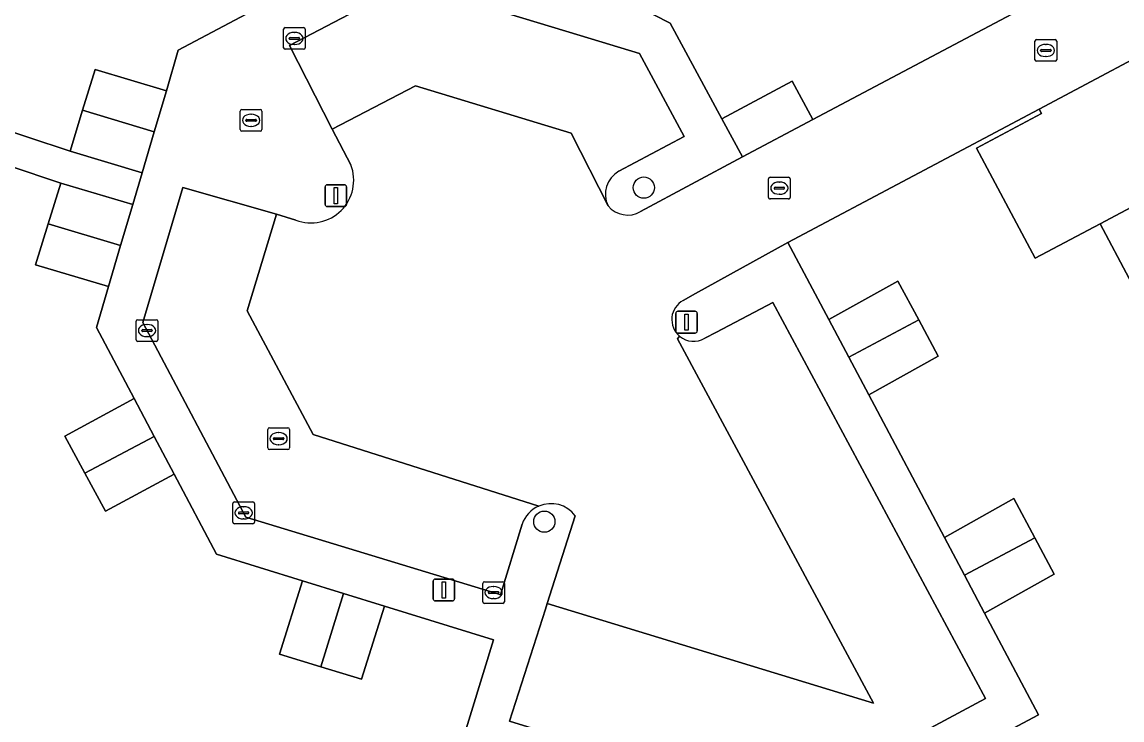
# Model space of a CAD drawing. Extents: x 160304 to 160955, y 383684 to 384161.
# Drawn here: x 160632.9 to 160683.6, y 383830.6 to 383862.8 of the extents above; entities that cross this region are included whole.
import ezdxf

# ---------------------------------------------------------------- set-up
doc = ezdxf.new("R2010")
doc.units = 0
for name, color, linetype in [('IMGEO_Boom', 7, 'Continuous'), ('IMGEO_Erf', 7, 'Continuous'), ('IMGEO_Kolk', 7, 'Continuous'), ('IMGEO_Lichtmast', 7, 'Continuous'), ('IMGEO_Pand', 7, 'Continuous'), ('IMGEO_Parkeervlak_open', 7, 'Continuous'), ('IMGEO_Rijbaan_lokaal_open', 7, 'Continuous'), ('IMGEO_Rioolput', 7, 'Continuous'), ('IMGEO_Voetpad_open', 7, 'Continuous')]:
    doc.layers.add(name, color=color, linetype=linetype)

msp = doc.modelspace()

# ---------------------------------------------------------------- linework, layer by layer
at = {"layer": 'IMGEO_Boom'}
for centre in [(160661.512, 383855.124), (160656.926, 383839.727)]:
    msp.add_circle(centre, 0.489, dxfattribs=at)
at = {"layer": 'IMGEO_Erf'}
for points in [[(160661.192, 383863.479), (160662.724, 383862.698), (160665.106, 383858.297), (160668.35, 383860.032), (160669.297, 383858.262), (160685.008, 383866.594)], [(160627.249, 383859.386), (160635.069, 383856.802), (160635.644, 383858.686), (160636.219, 383860.57), (160639.506, 383859.586), (160640.057, 383861.451), (160643.442, 383863.255)], [(160685.222, 383848.423), (160682.541, 383853.456), (160679.547, 383851.868), (160676.845, 383856.942), (160679.836, 383858.535), (160679.729, 383858.737), (160668.151, 383852.596), (160670.036, 383849.043), (160673.216, 383850.817), (160674.186, 383849.023), (160675.085, 383847.361), (160671.878, 383845.572), (160675.364, 383839.006), (160678.564, 383840.791), (160679.531, 383838.979), (160680.423, 383837.307), (160677.215, 383835.517), (160679.704, 383830.827), (160677.836, 383829.832)], [(160630.04, 383809.657), (160645.643, 383804.913), (160653.036, 383829.224), (160654.59, 383834.285), (160649.562, 383835.841), (160648.5, 383832.466), (160646.621, 383833.04), (160644.721, 383833.621), (160645.787, 383837.008), (160641.818, 383838.236), (160639.864, 383841.919), (160636.708, 383840.209), (160635.753, 383841.969), (160634.828, 383843.676), (160638.017, 383845.404), (160636.28, 383848.678), (160636.837, 383850.561), (160633.474, 383851.564), (160634.058, 383853.448), (160634.642, 383855.331), (160629.872, 383856.923)]]:
    msp.add_lwpolyline(points, dxfattribs=at)
at = {"layer": 'IMGEO_Kolk'}
for p, q in [((160644.981, 383862.498), (160645.833, 383862.498)), ((160644.906, 383861.572), (160644.906, 383862.424)), ((160645.165, 383861.992), (160645.165, 383862.004)), ((160645.603, 383861.955), (160645.205, 383861.955)), ((160645.208, 383862.041), (160645.606, 383862.041)), ((160645.394, 383862.278), (160645.419, 383862.278)), ((160645.649, 383862.004), (160645.649, 383861.992)), ((160645.907, 383862.424), (160645.907, 383861.572)), ((160645.833, 383861.498), (160644.981, 383861.498)), ((160645.417, 383861.718), (160645.392, 383861.718)), ((160679.541, 383861.019), (160679.541, 383861.871)), ((160679.616, 383861.945), (160680.468, 383861.945)), ((160679.8, 383861.439), (160679.8, 383861.451)), ((160679.843, 383861.488), (160680.241, 383861.488)), ((160680.029, 383861.725), (160680.054, 383861.725)), ((160680.284, 383861.451), (160680.284, 383861.439)), ((160680.542, 383861.871), (160680.542, 383861.019)), ((160680.468, 383860.945), (160679.616, 383860.945)), ((160680.238, 383861.402), (160679.84, 383861.402)), ((160680.052, 383861.165), (160680.027, 383861.165)), ((160642.913, 383857.8), (160642.913, 383858.652)), ((160642.988, 383858.726), (160643.84, 383858.726)), ((160643.401, 383858.506), (160643.426, 383858.506)), ((160643.914, 383858.652), (160643.914, 383857.8)), ((160643.172, 383858.22), (160643.172, 383858.232)), ((160643.61, 383858.183), (160643.212, 383858.183)), ((160643.215, 383858.269), (160643.613, 383858.269)), ((160643.424, 383857.946), (160643.399, 383857.946)), ((160643.656, 383858.232), (160643.656, 383858.22)), ((160643.84, 383857.726), (160642.988, 383857.726)), ((160667.259, 383854.673), (160667.259, 383855.525)), ((160667.334, 383855.599), (160668.186, 383855.599)), ((160667.747, 383855.379), (160667.772, 383855.379)), ((160668.26, 383855.525), (160668.26, 383854.673)), ((160667.518, 383855.093), (160667.518, 383855.105)), ((160667.956, 383855.056), (160667.558, 383855.056)), ((160667.561, 383855.142), (160667.959, 383855.142)), ((160668.002, 383855.105), (160668.002, 383855.093)), ((160668.186, 383854.599), (160667.334, 383854.599)), ((160667.77, 383854.819), (160667.745, 383854.819)), ((160638.115, 383848.11), (160638.115, 383848.962)), ((160638.19, 383849.036), (160639.042, 383849.036)), ((160638.603, 383848.816), (160638.628, 383848.816)), ((160639.116, 383848.962), (160639.116, 383848.11)), ((160638.374, 383848.53), (160638.374, 383848.542)), ((160638.812, 383848.493), (160638.414, 383848.493)), ((160638.417, 383848.579), (160638.815, 383848.579)), ((160638.858, 383848.542), (160638.858, 383848.53)), ((160639.042, 383848.036), (160638.19, 383848.036)), ((160638.626, 383848.256), (160638.601, 383848.256)), ((160642.568, 383839.71), (160642.568, 383840.562)), ((160642.643, 383840.636), (160643.495, 383840.636)), ((160642.87, 383840.179), (160643.268, 383840.179)), ((160643.056, 383840.416), (160643.081, 383840.416)), ((160643.569, 383840.562), (160643.569, 383839.71)), ((160642.827, 383840.13), (160642.827, 383840.142)), ((160643.265, 383840.093), (160642.867, 383840.093)), ((160643.079, 383839.856), (160643.054, 383839.856)), ((160643.311, 383840.142), (160643.311, 383840.13)), ((160643.495, 383839.636), (160642.643, 383839.636)), ((160654.088, 383836.035), (160654.088, 383836.887)), ((160654.163, 383836.961), (160655.015, 383836.961)), ((160654.576, 383836.741), (160654.601, 383836.741)), ((160655.089, 383836.887), (160655.089, 383836.035)), ((160654.347, 383836.455), (160654.347, 383836.467)), ((160654.785, 383836.418), (160654.387, 383836.418)), ((160654.39, 383836.504), (160654.788, 383836.504)), ((160654.599, 383836.181), (160654.574, 383836.181)), ((160654.831, 383836.467), (160654.831, 383836.455)), ((160655.015, 383835.961), (160654.163, 383835.961))]:
    msp.add_line(p, q, dxfattribs=at)
for points in [[(160644.981, 383862.498), (160645.833, 383862.498)], [(160644.906, 383861.572), (160644.906, 383862.424)], [(160645.907, 383862.424), (160645.907, 383861.572)], [(160645.833, 383861.498), (160644.981, 383861.498)], [(160679.541, 383861.019), (160679.541, 383861.871)], [(160679.616, 383861.945), (160680.468, 383861.945)], [(160680.542, 383861.871), (160680.542, 383861.019)], [(160680.468, 383860.945), (160679.616, 383860.945)], [(160642.913, 383857.8), (160642.913, 383858.652)], [(160642.988, 383858.726), (160643.84, 383858.726)], [(160643.914, 383858.652), (160643.914, 383857.8)], [(160643.84, 383857.726), (160642.988, 383857.726)], [(160667.259, 383854.673), (160667.259, 383855.525)], [(160667.334, 383855.599), (160668.186, 383855.599)], [(160668.26, 383855.525), (160668.26, 383854.673)], [(160668.186, 383854.599), (160667.334, 383854.599)], [(160638.115, 383848.11), (160638.115, 383848.962)], [(160638.19, 383849.036), (160639.042, 383849.036)], [(160639.116, 383848.962), (160639.116, 383848.11)], [(160639.042, 383848.036), (160638.19, 383848.036)], [(160642.568, 383839.71), (160642.568, 383840.562)], [(160642.643, 383840.636), (160643.495, 383840.636)], [(160643.569, 383840.562), (160643.569, 383839.71)], [(160643.495, 383839.636), (160642.643, 383839.636)], [(160654.088, 383836.035), (160654.088, 383836.887)], [(160654.163, 383836.961), (160655.015, 383836.961)], [(160655.089, 383836.887), (160655.089, 383836.035)], [(160655.015, 383835.961), (160654.163, 383835.961)]]:
    msp.add_lwpolyline(points, dxfattribs=at)
for centre, radius, start, end in [((160644.983, 383862.422), 0.0765, 91.552, 178.448), ((160644.983, 383862.422), 0.0765, 91.552, 178.448), ((160645.831, 383862.422), 0.0765, 1.552, 88.448), ((160645.831, 383862.422), 0.0765, 1.552, 88.448), ((160645.205, 383862.001), 0.0403, 85.8775, 175.7526), ((160645.202, 383861.991), 0.0366, 178.938, 274.7102), ((160645.606, 383861.998), 0.043, 264.8664, 352.4533), ((160645.61, 383862.003), 0.0386, 1.7309, 96.639), ((160644.983, 383861.574), 0.0765, 181.552, 268.448), ((160644.983, 383861.574), 0.0765, 181.552, 268.448), ((160645.831, 383861.574), 0.0765, 271.552, 358.448), ((160645.831, 383861.574), 0.0765, 271.552, 358.448), ((160679.618, 383861.869), 0.0765, 91.552, 178.448), ((160679.618, 383861.869), 0.0765, 91.552, 178.448), ((160679.84, 383861.448), 0.0403, 85.8775, 175.7526), ((160680.245, 383861.45), 0.0386, 1.7309, 96.639), ((160680.466, 383861.869), 0.0765, 1.552, 88.448), ((160680.466, 383861.869), 0.0765, 1.552, 88.448), ((160679.618, 383861.021), 0.0765, 181.552, 268.448), ((160679.618, 383861.021), 0.0765, 181.552, 268.448), ((160679.837, 383861.438), 0.0366, 178.938, 274.7102), ((160680.241, 383861.445), 0.043, 264.8664, 352.4533), ((160680.466, 383861.021), 0.0765, 271.552, 358.448), ((160680.466, 383861.021), 0.0765, 271.552, 358.448), ((160642.99, 383858.65), 0.0765, 91.552, 178.448), ((160642.99, 383858.65), 0.0765, 91.552, 178.448), ((160643.838, 383858.65), 0.0765, 1.552, 88.448), ((160643.838, 383858.65), 0.0765, 1.552, 88.448), ((160643.212, 383858.229), 0.0403, 85.8775, 175.7526), ((160643.209, 383858.219), 0.0366, 178.938, 274.7102), ((160643.613, 383858.226), 0.043, 264.8664, 352.4533), ((160643.617, 383858.231), 0.0386, 1.7309, 96.639), ((160642.99, 383857.802), 0.0765, 181.552, 268.448), ((160642.99, 383857.802), 0.0765, 181.552, 268.448), ((160643.838, 383857.802), 0.0765, 271.552, 358.448), ((160643.838, 383857.802), 0.0765, 271.552, 358.448), ((160667.336, 383855.523), 0.0765, 91.552, 178.448), ((160667.336, 383855.523), 0.0765, 91.552, 178.448), ((160668.184, 383855.523), 0.0765, 1.552, 88.448), ((160668.184, 383855.523), 0.0765, 1.552, 88.448), ((160667.558, 383855.102), 0.0403, 85.8775, 175.7526), ((160667.555, 383855.092), 0.0366, 178.938, 274.7102), ((160667.959, 383855.099), 0.043, 264.8664, 352.4533), ((160667.963, 383855.104), 0.0386, 1.7309, 96.639), ((160667.336, 383854.675), 0.0765, 181.552, 268.448), ((160667.336, 383854.675), 0.0765, 181.552, 268.448), ((160668.184, 383854.675), 0.0765, 271.552, 358.448), ((160668.184, 383854.675), 0.0765, 271.552, 358.448), ((160638.192, 383848.96), 0.0765, 91.552, 178.448), ((160638.192, 383848.96), 0.0765, 91.552, 178.448), ((160639.04, 383848.96), 0.0765, 1.552, 88.448), ((160639.04, 383848.96), 0.0765, 1.552, 88.448), ((160638.414, 383848.539), 0.0403, 85.8775, 175.7526), ((160638.411, 383848.529), 0.0366, 178.938, 274.7102), ((160638.815, 383848.536), 0.043, 264.8664, 352.4533), ((160638.819, 383848.541), 0.0386, 1.7309, 96.639), ((160638.192, 383848.112), 0.0765, 181.552, 268.448), ((160638.192, 383848.112), 0.0765, 181.552, 268.448), ((160639.04, 383848.112), 0.0765, 271.552, 358.448), ((160639.04, 383848.112), 0.0765, 271.552, 358.448), ((160642.645, 383840.56), 0.0765, 91.552, 178.448), ((160642.645, 383840.56), 0.0765, 91.552, 178.448), ((160642.867, 383840.139), 0.0403, 85.8775, 175.7526), ((160643.272, 383840.141), 0.0386, 1.7309, 96.639), ((160643.493, 383840.56), 0.0765, 1.552, 88.448), ((160643.493, 383840.56), 0.0765, 1.552, 88.448), ((160642.645, 383839.712), 0.0765, 181.552, 268.448), ((160642.645, 383839.712), 0.0765, 181.552, 268.448), ((160642.864, 383840.129), 0.0366, 178.938, 274.7102), ((160643.268, 383840.136), 0.043, 264.8664, 352.4533), ((160643.493, 383839.712), 0.0765, 271.552, 358.448), ((160643.493, 383839.712), 0.0765, 271.552, 358.448), ((160654.165, 383836.885), 0.0765, 91.552, 178.448), ((160654.165, 383836.885), 0.0765, 91.552, 178.448), ((160655.013, 383836.885), 0.0765, 1.552, 88.448), ((160655.013, 383836.885), 0.0765, 1.552, 88.448), ((160654.387, 383836.464), 0.0403, 85.8775, 175.7526), ((160654.384, 383836.454), 0.0366, 178.938, 274.7102), ((160654.788, 383836.461), 0.043, 264.8664, 352.4533), ((160654.792, 383836.466), 0.0386, 1.7309, 96.639), ((160654.165, 383836.037), 0.0765, 181.552, 268.448), ((160654.165, 383836.037), 0.0765, 181.552, 268.448), ((160655.013, 383836.037), 0.0765, 271.552, 358.448), ((160655.013, 383836.037), 0.0765, 271.552, 358.448)]:
    msp.add_arc(centre, radius, start, end, dxfattribs=at)
for centre, major_axis, ratio, start_param, end_param in [((160645.393, 383861.998), (-0.387, 0.002), 0.722429, 4.712389, 7.853982), ((160645.418, 383861.998), (-0.39, 0.002), 0.717154, 1.570796, 4.712389), ((160680.028, 383861.445), (-0.387, 0.002), 0.722429, 4.712389, 7.853982), ((160680.053, 383861.445), (-0.39, 0.002), 0.717154, 1.570796, 4.712389), ((160643.4, 383858.226), (-0.387, 0.002), 0.722429, 4.712389, 7.853982), ((160643.425, 383858.226), (-0.39, 0.002), 0.717154, 1.570796, 4.712389), ((160667.746, 383855.099), (-0.387, 0.002), 0.722429, 4.712389, 7.853982), ((160667.771, 383855.099), (-0.39, 0.002), 0.717154, 1.570796, 4.712389), ((160638.602, 383848.536), (-0.387, 0.002), 0.722429, 4.712389, 7.853982), ((160638.627, 383848.536), (-0.39, 0.002), 0.717154, 1.570796, 4.712389), ((160643.055, 383840.136), (-0.387, 0.002), 0.722429, 4.712389, 7.853982), ((160643.08, 383840.136), (-0.39, 0.002), 0.717154, 1.570796, 4.712389), ((160654.575, 383836.461), (-0.387, 0.002), 0.722429, 4.712389, 7.853982), ((160654.6, 383836.461), (-0.39, 0.002), 0.717154, 1.570796, 4.712389)]:
    msp.add_ellipse(centre, major_axis=major_axis, ratio=ratio, start_param=start_param, end_param=end_param, dxfattribs=at)
at = {"layer": 'IMGEO_Lichtmast'}
for p, q in [((160646.823, 383854.353), (160646.823, 383855.153)), ((160646.823, 383855.153), (160646.823, 383854.353)), ((160646.923, 383855.253), (160647.713, 383855.253)), ((160647.713, 383855.253), (160646.923, 383855.253)), ((160647.813, 383855.153), (160647.813, 383854.353)), ((160647.813, 383854.353), (160647.813, 383855.153)), ((160647.713, 383854.253), (160646.923, 383854.253)), ((160646.923, 383854.253), (160647.713, 383854.253)), ((160662.987, 383848.523), (160662.987, 383849.323)), ((160662.987, 383849.323), (160662.987, 383848.523)), ((160663.087, 383849.423), (160663.877, 383849.423)), ((160663.877, 383849.423), (160663.087, 383849.423)), ((160663.977, 383849.323), (160663.977, 383848.523)), ((160663.977, 383848.523), (160663.977, 383849.323)), ((160663.877, 383848.423), (160663.087, 383848.423)), ((160663.087, 383848.423), (160663.877, 383848.423)), ((160651.802, 383836.18), (160651.802, 383836.98)), ((160651.802, 383836.98), (160651.802, 383836.18)), ((160651.902, 383837.08), (160652.692, 383837.08)), ((160652.692, 383837.08), (160651.902, 383837.08)), ((160652.792, 383836.98), (160652.792, 383836.18)), ((160652.792, 383836.18), (160652.792, 383836.98)), ((160652.692, 383836.08), (160651.902, 383836.08)), ((160651.902, 383836.08), (160652.692, 383836.08))]:
    msp.add_line(p, q, dxfattribs=at)
for points in [[(160647.243, 383855.128), (160647.393, 383855.128), (160647.393, 383854.378), (160647.243, 383854.378), (160647.243, 383855.128)], [(160663.407, 383849.298), (160663.557, 383849.298), (160663.557, 383848.548), (160663.407, 383848.548), (160663.407, 383849.298)], [(160652.222, 383836.955), (160652.372, 383836.955), (160652.372, 383836.205), (160652.222, 383836.205), (160652.222, 383836.955)]]:
    msp.add_lwpolyline(points, dxfattribs=at)
for centre, start, end in [((160646.923, 383855.153), 90, 180), ((160646.923, 383855.153), 90, 180), ((160647.713, 383855.153), 0, 90), ((160647.713, 383855.153), 360, 90), ((160646.923, 383854.353), 180, 270), ((160646.923, 383854.353), 180, 270), ((160647.713, 383854.353), 270, 0), ((160647.713, 383854.353), 270, 0), ((160663.087, 383849.323), 90, 180), ((160663.087, 383849.323), 90, 180), ((160663.877, 383849.323), 0, 90), ((160663.877, 383849.323), 360, 90), ((160663.087, 383848.523), 180, 270), ((160663.087, 383848.523), 180, 270), ((160663.877, 383848.523), 270, 0), ((160663.877, 383848.523), 270, 0), ((160651.902, 383836.98), 90, 180), ((160651.902, 383836.98), 90, 180), ((160652.692, 383836.98), 0, 90), ((160652.692, 383836.98), 360, 90), ((160651.902, 383836.18), 180, 270), ((160651.902, 383836.18), 180, 270), ((160652.692, 383836.18), 270, 0), ((160652.692, 383836.18), 270, 0)]:
    msp.add_arc(centre, 0.1, start, end, dxfattribs=at)
at = {"layer": 'IMGEO_Pand'}
for points in [[(160686.663, 383862.43), (160679.729, 383858.737), (160679.836, 383858.535), (160676.845, 383856.942), (160679.547, 383851.868), (160682.541, 383853.456), (160689.481, 383857.138)], [(160635.644, 383858.686), (160638.947, 383857.698), (160639.506, 383859.586), (160636.219, 383860.57)], [(160666.055, 383856.543), (160669.297, 383858.262), (160668.35, 383860.032), (160665.106, 383858.297)], [(160635.644, 383858.686), (160635.069, 383856.802), (160638.388, 383855.809), (160638.947, 383857.698)], [(160689.481, 383857.138), (160682.541, 383853.456), (160685.222, 383848.423), (160692.156, 383852.115)], [(160634.058, 383853.448), (160637.396, 383852.452), (160637.955, 383854.343), (160634.642, 383855.331)], [(160634.058, 383853.448), (160633.474, 383851.564), (160636.837, 383850.561), (160637.396, 383852.452)], [(160674.186, 383849.023), (160673.216, 383850.817), (160670.036, 383849.043), (160670.956, 383847.31)], [(160674.186, 383849.023), (160670.956, 383847.31), (160671.878, 383845.572), (160675.085, 383847.361)], [(160635.753, 383841.969), (160638.941, 383843.661), (160638.017, 383845.404), (160634.828, 383843.676)], [(160635.753, 383841.969), (160636.708, 383840.209), (160639.864, 383841.919), (160638.941, 383843.661)], [(160676.289, 383837.262), (160679.531, 383838.979), (160678.564, 383840.791), (160675.364, 383839.006)], [(160676.289, 383837.262), (160677.215, 383835.517), (160680.423, 383837.307), (160679.531, 383838.979)], [(160647.67, 383836.426), (160645.787, 383837.008), (160644.721, 383833.621), (160646.621, 383833.04)], [(160647.67, 383836.426), (160646.621, 383833.04), (160648.5, 383832.466), (160649.562, 383835.841)]]:
    msp.add_lwpolyline(points, close=True, dxfattribs=at)
at = {"layer": 'IMGEO_Parkeervlak_open'}
for points in [[(160661.32, 383861.3), (160658.581, 383862.138), (160650.651, 383864.543), (160645.18, 383861.678), (160647.154, 383857.81), (160650.995, 383859.816), (160658.161, 383857.635), (160659.864, 383854.277)], [(160660.368, 383855.882), (160663.366, 383857.479), (160661.32, 383861.3)], [(160646.268, 383843.745), (160643.228, 383849.443), (160644.589, 383853.907), (160640.26, 383855.134), (160638.422, 383848.904), (160643.175, 383839.939), (160654.789, 383836.401), (160654.907, 383836.365), (160655.903, 383839.619)], [(160663.159, 383848.277), (160663.061, 383848.16), (160672.095, 383831.365), (160657.06, 383835.957), (160656.978, 383835.701), (160655.326, 383830.534), (160668.018, 383826.622), (160677.266, 383831.583), (160667.453, 383849.822), (160664.855, 383848.464)], [(160664.855, 383848.464), (160664.319, 383848.183)], [(160656.67, 383840.446), (160646.268, 383843.745)]]:
    msp.add_lwpolyline(points, dxfattribs=at)
for centre, radius, start, end in [((160660.966, 383854.813), 1.225, 119.1988, 205.9347), ((160663.805, 383849.047), 1.005, 229.9853, 300.7491), ((160657.23, 383839.157), 1.405, 113.4885, 160.8228)]:
    msp.add_arc(centre, radius, start, end, dxfattribs=at)
at = {"layer": 'IMGEO_Rijbaan_lokaal_open'}
for points in [[(160679.729, 383858.737), (160686.663, 383862.43), (160687.096, 383862.66), (160685.008, 383866.594), (160669.297, 383858.262), (160666.055, 383856.543), (160661.361, 383854.018)], [(160659.864, 383854.277), (160658.161, 383857.635), (160650.995, 383859.816), (160647.154, 383857.81), (160648.012, 383856.169)], [(160663.326, 383849.928), (160663.89, 383850.24), (160668.151, 383852.596), (160679.729, 383858.737)], [(160645.477, 383853.625), (160644.589, 383853.907), (160643.228, 383849.443), (160646.268, 383843.745), (160656.67, 383840.446)], [(160658.353, 383839.999), (160657.06, 383835.957), (160672.095, 383831.365), (160663.061, 383848.16), (160663.159, 383848.277)]]:
    msp.add_lwpolyline(points, dxfattribs=at)
for centre, radius, start, end in [((160646.174, 383855.465), 1.968, 249.2499, 20.9531), ((160660.769, 383855.052), 1.192, 220.584, 299.7846), ((160663.805, 383849.046), 1.004, 118.4948, 229.9535), ((160657.229, 383839.16), 1.402, 36.7434, 113.5082)]:
    msp.add_arc(centre, radius, start, end, dxfattribs=at)
at = {"layer": 'IMGEO_Rioolput'}
for p, q in [((160644.18, 383843.129), (160644.18, 383843.981)), ((160644.255, 383844.055), (160645.107, 383844.055)), ((160644.668, 383843.835), (160644.693, 383843.835)), ((160645.181, 383843.981), (160645.181, 383843.129)), ((160644.439, 383843.549), (160644.439, 383843.561)), ((160644.877, 383843.512), (160644.479, 383843.512)), ((160644.482, 383843.598), (160644.88, 383843.598)), ((160644.691, 383843.275), (160644.666, 383843.275)), ((160644.923, 383843.561), (160644.923, 383843.549)), ((160645.107, 383843.055), (160644.255, 383843.055))]:
    msp.add_line(p, q, dxfattribs=at)
for points in [[(160644.18, 383843.129), (160644.18, 383843.981)], [(160644.255, 383844.055), (160645.107, 383844.055)], [(160645.181, 383843.981), (160645.181, 383843.129)], [(160645.107, 383843.055), (160644.255, 383843.055)]]:
    msp.add_lwpolyline(points, dxfattribs=at)
for centre, radius, start, end in [((160644.257, 383843.979), 0.0765, 91.552, 178.448), ((160644.257, 383843.979), 0.0765, 91.552, 178.448), ((160645.105, 383843.979), 0.0765, 1.552, 88.448), ((160645.105, 383843.979), 0.0765, 1.552, 88.448), ((160644.479, 383843.558), 0.0403, 85.8775, 175.7526), ((160644.476, 383843.548), 0.0366, 178.938, 274.7102), ((160644.88, 383843.555), 0.043, 264.8664, 352.4533), ((160644.884, 383843.56), 0.0386, 1.7309, 96.639), ((160644.257, 383843.131), 0.0765, 181.552, 268.448), ((160644.257, 383843.131), 0.0765, 181.552, 268.448), ((160645.105, 383843.131), 0.0765, 271.552, 358.448), ((160645.105, 383843.131), 0.0765, 271.552, 358.448)]:
    msp.add_arc(centre, radius, start, end, dxfattribs=at)
for centre, major_axis, ratio, start_param, end_param in [((160644.667, 383843.555), (-0.387, 0.002), 0.722429, 4.712389, 7.853982), ((160644.692, 383843.555), (-0.39, 0.002), 0.717154, 1.570796, 4.712389)]:
    msp.add_ellipse(centre, major_axis=major_axis, ratio=ratio, start_param=start_param, end_param=end_param, dxfattribs=at)
at = {"layer": 'IMGEO_Voetpad_open'}
for points in [[(160645.18, 383861.678), (160650.651, 383864.543), (160658.581, 383862.138), (160661.32, 383861.3), (160663.366, 383857.479), (160660.368, 383855.882)], [(160661.361, 383854.018), (160666.055, 383856.543), (160665.106, 383858.297), (160662.724, 383862.698), (160661.192, 383863.479)], [(160643.442, 383863.255), (160640.057, 383861.451), (160639.506, 383859.586), (160638.947, 383857.698), (160638.388, 383855.809), (160637.955, 383854.343), (160637.396, 383852.452), (160636.837, 383850.561), (160636.28, 383848.678), (160638.017, 383845.404), (160638.941, 383843.661), (160639.864, 383841.919), (160641.818, 383838.236), (160645.787, 383837.008), (160647.67, 383836.426), (160649.562, 383835.841), (160654.59, 383834.285), (160653.036, 383829.224)], [(160648.012, 383856.169), (160647.154, 383857.81), (160645.18, 383861.678)], [(160655.903, 383839.619), (160654.907, 383836.365), (160654.789, 383836.401), (160643.175, 383839.939), (160638.422, 383848.904), (160640.26, 383855.134), (160644.589, 383853.907), (160645.477, 383853.625)], [(160677.836, 383829.832), (160679.704, 383830.827), (160677.215, 383835.517), (160676.289, 383837.262), (160675.364, 383839.006), (160671.878, 383845.572), (160670.956, 383847.31), (160670.036, 383849.043), (160668.151, 383852.596), (160663.89, 383850.24), (160663.326, 383849.928)], [(160664.319, 383848.183), (160664.855, 383848.464), (160667.453, 383849.822), (160677.266, 383831.583), (160668.018, 383826.622), (160655.326, 383830.534), (160656.978, 383835.701), (160657.06, 383835.957), (160658.353, 383839.999)]]:
    msp.add_lwpolyline(points, dxfattribs=at)
msp.add_lwpolyline([(160627.249, 383859.386), (160626.186, 383859.758), (160625.326, 383859.284), (160625.638, 383858.3), (160626.502, 383858.047), (160626.583, 383858.29), (160629.953, 383857.167), (160629.872, 383856.923), (160634.642, 383855.331), (160637.955, 383854.343), (160638.388, 383855.809), (160635.069, 383856.802)], close=True, dxfattribs=at)
for centre, radius, start, end in [((160646.174, 383855.465), 1.968, 249.2499, 20.9531), ((160660.966, 383854.813), 1.225, 119.1988, 205.9347), ((160660.769, 383855.052), 1.192, 220.584, 299.7846), ((160663.805, 383849.046), 1.004, 118.4948, 229.9535), ((160663.805, 383849.047), 1.005, 229.9853, 300.7491), ((160657.23, 383839.157), 1.405, 113.4885, 160.8228), ((160657.229, 383839.16), 1.402, 36.7434, 113.5082)]:
    msp.add_arc(centre, radius, start, end, dxfattribs=at)

doc.saveas('drawing.dxf')
